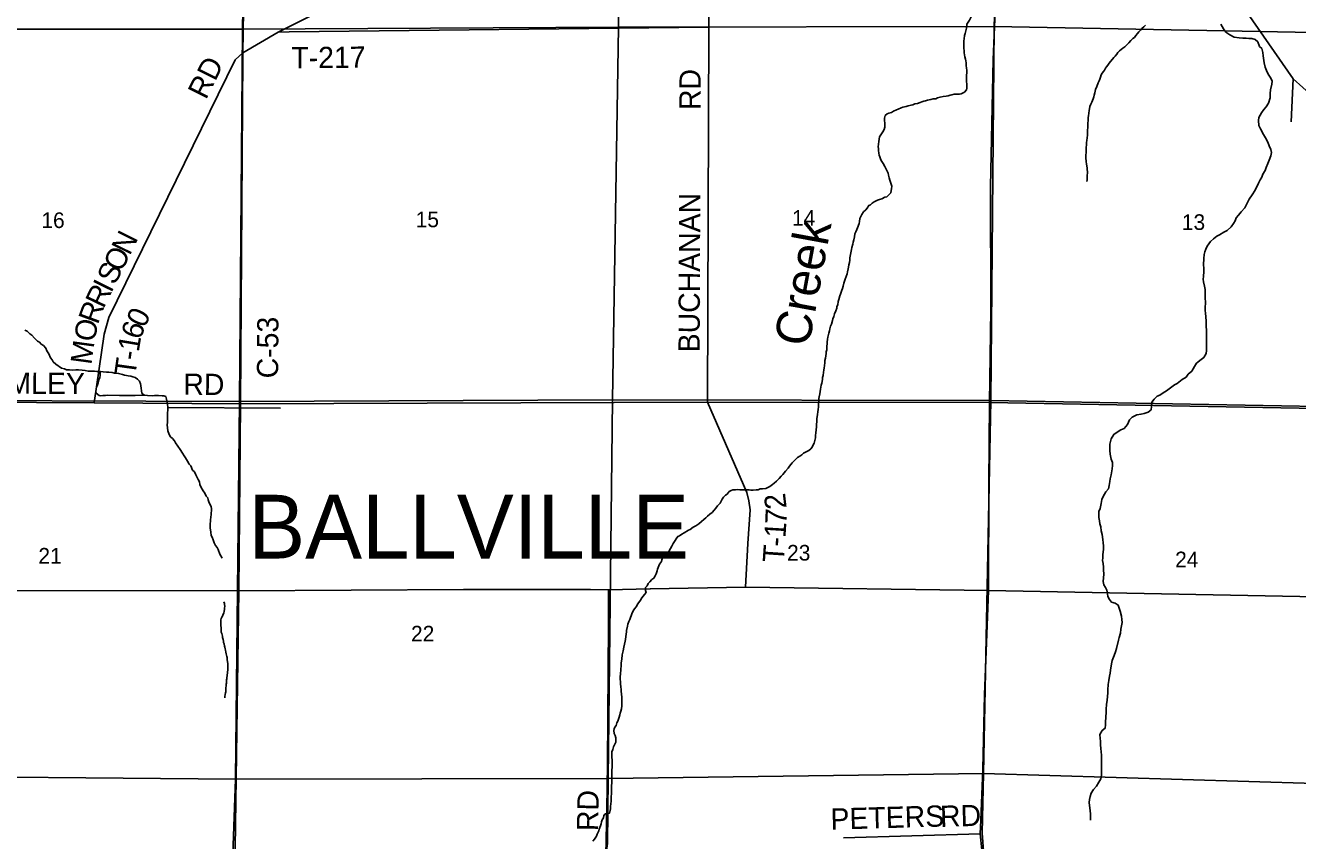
# Model space of a CAD drawing. Extents: x 1588073 to 2013523, y 1090242 to 1357120.
# Drawn here: x 1792263 to 1810221, y 1196224 to 1207738 of the extents above; entities that cross this region are included whole.
import ezdxf

# ---------------------------------------------------------------- set-up
doc = ezdxf.new("R2010")
doc.units = 0
for name, color, linetype in [('GM_X_County_Road', 7, 'Continuous'), ('GM_X_County_Road_Text', 7, 'Continuous'), ('GM_X_Minor_River', 7, 'Continuous'), ('GM_X_Minor_River_Text', 7, 'Continuous'), ('GM_X_Section', 7, 'Continuous'), ('GM_X_Section_Text', 7, 'Continuous'), ('GM_X_Township_Road', 7, 'Continuous'), ('GM_X_Township_Road_Text', 7, 'Continuous'), ('GM_X_Township_Text', 7, 'Continuous')]:
    doc.layers.add(name, color=color, linetype=linetype)

msp = doc.modelspace()

# ---------------------------------------------------------------- linework, layer by layer
at = {"layer": 'GM_X_County_Road'}
for points in [[(1795333, 1207349), (1795830, 1207644), (1797183, 1208323), (1797604, 1208525), (1797834, 1208664), (1798400, 1209058), (1798638, 1209255), (1798934, 1209605), (1798949, 1209639), (1799001, 1209662), (1799033, 1209663), (1799107, 1209676), (1799130, 1209682), (1799174, 1209695), (1799204, 1209711), (1799235, 1209722), (1799249, 1209738), (1799259, 1209762), (1799266, 1209792), (1799559, 1210457)], [(1795333, 1207349), (1795365, 1209422), (1795379, 1210300)], [(1805872, 1202411), (1805872, 1202411), (1805893, 1203722), (1805887, 1205465), (1805924, 1207253), (1806002, 1209227), (1806032, 1210336)], [(1809295, 1210345), (1809276, 1209878), (1809293, 1209198), (1809329, 1208588), (1809345, 1208329), (1809399, 1208082), (1810159, 1206985), (1810707, 1206492), (1811615, 1205772)], [(1795333, 1207297), (1795333, 1207349)], [(1795276, 1199752), (1795276, 1199752), (1795300, 1202393), (1795333, 1207297)], [(1805860, 1199754), (1805864, 1201256), (1805872, 1202411)], [(1801084, 1199778), (1802429, 1199802), (1805860, 1199754), (1811473, 1199649)], [(1788648, 1199763), (1795276, 1199752)], [(1794753, 1186887), (1794888, 1189566), (1794968, 1190759), (1795071, 1192266), (1795223, 1196118), (1795276, 1199752)], [(1795276, 1199752), (1798445, 1199768), (1800241, 1199769), (1800492, 1199767), (1801084, 1199778), (1801084, 1199778)], [(1805907, 1192205), (1805903, 1192713), (1805892, 1193545), (1805889, 1194205), (1805879, 1194801), (1805789, 1195868), (1805742, 1196318), (1805750, 1196512), (1805779, 1197232), (1805804, 1198282), (1805860, 1199754)]]:
    msp.add_lwpolyline(points, dxfattribs=at)
at = {"layer": 'GM_X_Minor_River'}
for points in [[(1806031, 1208543), (1806025, 1208507), (1806010, 1208427), (1806003, 1208393), (1805997, 1208353), (1805994, 1208325), (1805954, 1208305), (1805918, 1208321), (1805888, 1208338), (1805862, 1208306), (1805833, 1208246), (1805805, 1208210), (1805770, 1208151), (1805742, 1208099), (1805721, 1208067), (1805711, 1208033), (1805670, 1207973), (1805654, 1207945), (1805635, 1207918), (1805607, 1207850), (1805588, 1207812), (1805570, 1207784), (1805553, 1207756), (1805549, 1207700)], [(1808075, 1207743), (1808050, 1207717), (1808022, 1207694), (1808002, 1207672), (1807982, 1207646), (1807961, 1207624), (1807937, 1207596), (1807921, 1207569), (1807898, 1207555), (1807868, 1207523), (1807840, 1207491), (1807817, 1207469), (1807783, 1207434), (1807755, 1207416), (1807710, 1207380), (1807684, 1207355), (1807668, 1207331), (1807647, 1207305), (1807627, 1207283), (1807609, 1207261), (1807582, 1207227), (1807564, 1207206), (1807542, 1207178), (1807523, 1207154), (1807511, 1207132), (1807497, 1207108), (1807482, 1207086), (1807464, 1207064), (1807450, 1207042), (1807439, 1207005), (1807431, 1206981), (1807419, 1206953), (1807407, 1206929), (1807390, 1206875), (1807371, 1206833), (1807363, 1206807), (1807359, 1206785), (1807351, 1206753), (1807344, 1206729), (1807336, 1206703), (1807315, 1206655), (1807301, 1206627), (1807291, 1206591), (1807282, 1206561), (1807278, 1206535), (1807273, 1206497), (1807269, 1206463), (1807267, 1206437), (1807264, 1206395), (1807262, 1206357), (1807260, 1206329), (1807258, 1206227), (1807256, 1206187), (1807253, 1206151), (1807247, 1206113), (1807243, 1206083), (1807240, 1206051), (1807238, 1206015), (1807235, 1205977), (1807235, 1205941), (1807233, 1205907), (1807232, 1205868), (1807236, 1205816), (1807243, 1205780), (1807247, 1205754), (1807251, 1205722), (1807252, 1205700), (1807256, 1205676), (1807256, 1205650), (1807253, 1205624), (1807251, 1205586)], [(1809136, 1207758), (1809174, 1207689), (1809207, 1207643), (1809263, 1207606), (1809327, 1207571), (1809397, 1207563), (1809451, 1207560), (1809495, 1207558), (1809533, 1207555), (1809577, 1207553), (1809623, 1207538), (1809660, 1207504), (1809682, 1207441), (1809719, 1207411), (1809731, 1207357), (1809738, 1207309), (1809751, 1207210), (1809766, 1207150), (1809794, 1207077), (1809817, 1207035), (1809843, 1206991), (1809864, 1206950), (1809858, 1206906), (1809839, 1206827), (1809836, 1206776), (1809834, 1206716), (1809809, 1206642), (1809778, 1206589), (1809746, 1206551), (1809713, 1206501), (1809676, 1206437), (1809670, 1206395), (1809677, 1206323), (1809700, 1206275), (1809742, 1206196), (1809769, 1206148), (1809802, 1206087), (1809820, 1206037), (1809845, 1205983), (1809853, 1205945), (1809842, 1205895), (1809820, 1205837), (1809801, 1205787), (1809778, 1205733), (1809762, 1205687), (1809731, 1205635), (1809715, 1205595), (1809692, 1205556), (1809668, 1205512), (1809622, 1205410), (1809580, 1205344), (1809539, 1205285), (1809500, 1205207), (1809477, 1205161), (1809425, 1205105), (1809388, 1205058), (1809354, 1205020), (1809339, 1204980), (1809319, 1204938), (1809284, 1204891), (1809227, 1204839), (1809179, 1204816), (1809119, 1204780), (1809080, 1204762), (1809036, 1204723), (1808993, 1204685), (1808946, 1204618), (1808928, 1204578), (1808913, 1204540), (1808905, 1204502), (1808898, 1204446), (1808895, 1204354), (1808897, 1204308), (1808900, 1204261), (1808895, 1204191), (1808889, 1204153), (1808895, 1204115), (1808906, 1204055), (1808919, 1204007), (1808918, 1203888), (1808921, 1203824), (1808918, 1203750), (1808918, 1203710), (1808922, 1203672), (1808927, 1203624), (1808930, 1203562), (1808933, 1203481)], [(1805549, 1207700), (1805528, 1207624), (1805521, 1207594), (1805513, 1207548), (1805509, 1207522), (1805508, 1207490), (1805510, 1207464), (1805510, 1207422), (1805515, 1207374), (1805517, 1207350), (1805524, 1207294), (1805534, 1207261), (1805537, 1207237), (1805541, 1207209), (1805545, 1207165), (1805546, 1207139), (1805552, 1207101), (1805552, 1207069), (1805549, 1207033), (1805548, 1206943), (1805552, 1206913), (1805553, 1206882), (1805551, 1206852), (1805549, 1206828), (1805518, 1206795), (1805474, 1206773), (1805450, 1206769), (1805404, 1206768), (1805376, 1206766), (1805342, 1206758), (1805318, 1206751), (1805291, 1206743), (1805263, 1206739), (1805219, 1206732), (1805175, 1206726), (1805139, 1206717), (1805113, 1206703), (1805079, 1206699), (1805043, 1206692), (1804998, 1206680), (1804970, 1206674), (1804946, 1206666), (1804918, 1206657), (1804894, 1206651), (1804856, 1206637), (1804817, 1206630), (1804791, 1206618), (1804765, 1206612), (1804725, 1206601), (1804695, 1206593), (1804651, 1206581), (1804627, 1206574), (1804584, 1206554), (1804558, 1206546), (1804518, 1206525), (1804488, 1206509), (1804453, 1206497), (1804429, 1206488), (1804399, 1206464), (1804391, 1206426), (1804388, 1206394), (1804394, 1206356), (1804393, 1206302), (1804387, 1206270), (1804366, 1206234), (1804338, 1206194), (1804321, 1206162), (1804315, 1206132), (1804311, 1206098), (1804306, 1206060), (1804302, 1206024), (1804304, 1206000), (1804305, 1205970), (1804311, 1205932), (1804317, 1205904), (1804324, 1205880), (1804338, 1205841), (1804354, 1205817), (1804373, 1205789), (1804397, 1205747), (1804408, 1205716), (1804422, 1205690), (1804440, 1205650), (1804449, 1205622), (1804457, 1205586), (1804465, 1205551), (1804476, 1205523), (1804482, 1205495), (1804492, 1205467), (1804489, 1205431), (1804485, 1205405), (1804479, 1205375), (1804458, 1205349), (1804422, 1205317), (1804394, 1205310), (1804354, 1205290), (1804321, 1205280), (1804291, 1205271), (1804243, 1205247), (1804215, 1205229), (1804192, 1205206)], [(1807251, 1205586), (1807251, 1205556), (1807248, 1205532)], [(1804192, 1205206), (1804168, 1205194), (1804144, 1205158), (1804125, 1205132), (1804095, 1205104), (1804069, 1205069), (1804054, 1205041), (1804044, 1205011), (1804037, 1204967), (1804031, 1204941), (1804010, 1204881), (1804000, 1204853), (1803984, 1204823), (1803973, 1204793), (1803965, 1204751), (1803958, 1204711), (1803948, 1204677), (1803942, 1204647), (1803931, 1204603), (1803923, 1204571), (1803914, 1204527), (1803910, 1204503), (1803903, 1204455), (1803901, 1204421), (1803895, 1204389), (1803888, 1204355), (1803880, 1204325), (1803876, 1204301), (1803867, 1204259), (1803861, 1204231), (1803850, 1204191), (1803834, 1204153), (1803824, 1204125), (1803817, 1204095), (1803809, 1204057), (1803796, 1204024), (1803790, 1203998), (1803771, 1203944), (1803759, 1203918), (1803746, 1203866), (1803736, 1203836), (1803730, 1203792), (1803719, 1203766), (1803715, 1203742), (1803703, 1203708), (1803684, 1203666), (1803676, 1203626), (1803661, 1203592), (1803657, 1203568), (1803640, 1203516), (1803630, 1203488), (1803620, 1203452), (1803613, 1203426), (1803603, 1203390), (1803590, 1203336), (1803584, 1203306), (1803579, 1203264), (1803579, 1203236), (1803577, 1203212), (1803574, 1203182), (1803574, 1203154), (1803568, 1203126), (1803566, 1203102), (1803561, 1203070), (1803555, 1203040), (1803550, 1203006), (1803546, 1202976), (1803542, 1202930), (1803539, 1202902), (1803533, 1202868), (1803528, 1202838), (1803524, 1202792), (1803516, 1202764), (1803513, 1202736), (1803507, 1202684), (1803498, 1202658), (1803492, 1202626), (1803486, 1202600), (1803477, 1202532), (1803468, 1202494), (1803464, 1202466), (1803462, 1202426), (1803459, 1202400), (1803459, 1202376), (1803457, 1202350), (1803452, 1202312), (1803448, 1202278), (1803444, 1202242), (1803439, 1202210), (1803435, 1202184), (1803434, 1202140), (1803430, 1202104), (1803428, 1202075), (1803425, 1202019), (1803421, 1201989), (1803418, 1201941), (1803416, 1201913), (1803409, 1201873), (1803397, 1201839), (1803385, 1201813), (1803368, 1201783)], [(1792254, 1203434), (1792286, 1203418), (1792327, 1203383), (1792353, 1203363), (1792389, 1203321), (1792431, 1203280), (1792460, 1203262), (1792486, 1203237), (1792516, 1203215), (1792550, 1203179), (1792566, 1203142), (1792591, 1203098), (1792617, 1203042), (1792638, 1203015), (1792654, 1202987), (1792694, 1202953), (1792770, 1202896), (1792816, 1202887), (1792844, 1202875), (1792886, 1202873), (1792922, 1202870), (1792974, 1202872), (1793014, 1202871), (1793062, 1202869), (1793106, 1202862), (1793148, 1202856), (1793174, 1202854), (1793204, 1202854), (1793238, 1202855), (1793272, 1202851), (1793324, 1202848), (1793358, 1202846), (1793405, 1202842), (1793441, 1202839), (1793485, 1202835), (1793521, 1202828), (1793577, 1202822), (1793631, 1202809), (1793659, 1202797), (1793689, 1202795), (1793715, 1202786), (1793751, 1202782), (1793781, 1202776), (1793813, 1202767), (1793843, 1202741), (1793872, 1202711), (1793888, 1202676), (1793894, 1202650), (1793897, 1202610), (1793899, 1202580), (1793905, 1202540), (1793945, 1202513), (1793985, 1202509), (1794057, 1202508), (1794083, 1202512), (1794141, 1202512), (1794191, 1202507), (1794217, 1202505)], [(1808933, 1203481), (1808935, 1203437), (1808936, 1203361), (1808936, 1203311), (1808937, 1203235), (1808936, 1203193), (1808934, 1203147), (1808931, 1203105), (1808900, 1203049), (1808860, 1203019), (1808797, 1202966), (1808767, 1202920), (1808728, 1202854), (1808679, 1202813), (1808647, 1202769), (1808591, 1202738), (1808522, 1202678), (1808483, 1202659), (1808409, 1202603), (1808370, 1202576), (1808326, 1202548), (1808278, 1202516), (1808239, 1202501), (1808197, 1202461), (1808166, 1202417), (1808158, 1202357), (1808153, 1202309), (1808111, 1202274), (1808054, 1202256), (1808012, 1202249), (1807952, 1202237), (1807887, 1202206), (1807851, 1202168), (1807820, 1202101), (1807773, 1202043), (1807727, 1202027), (1807675, 1201994), (1807630, 1201960), (1807590, 1201899), (1807573, 1201823), (1807572, 1201732), (1807577, 1201684), (1807592, 1201610), (1807608, 1201566), (1807611, 1201522), (1807605, 1201474), (1807588, 1201390), (1807575, 1201334), (1807573, 1201294), (1807562, 1201237), (1807551, 1201192), (1807517, 1201148), (1807478, 1201084), (1807458, 1201040), (1807447, 1200986), (1807434, 1200916), (1807414, 1200870), (1807415, 1200824), (1807417, 1200786), (1807426, 1200738), (1807432, 1200696), (1807443, 1200656), (1807451, 1200597), (1807464, 1200549), (1807471, 1200475), (1807479, 1200431), (1807482, 1200387), (1807480, 1200336), (1807473, 1200266), (1807472, 1200218), (1807470, 1200178), (1807475, 1200138), (1807481, 1200088), (1807484, 1200048), (1807488, 1199988), (1807483, 1199934), (1807478, 1199882), (1807486, 1199835), (1807512, 1199797), (1807529, 1199759), (1807537, 1199709), (1807544, 1199670), (1807566, 1199630), (1807597, 1199590), (1807645, 1199579), (1807687, 1199549), (1807718, 1199466), (1807735, 1199392), (1807741, 1199346), (1807744, 1199303), (1807727, 1199209), (1807721, 1199153), (1807704, 1199093), (1807695, 1199053), (1807666, 1198938), (1807653, 1198892), (1807633, 1198840), (1807606, 1198768), (1807595, 1198720), (1807582, 1198632), (1807574, 1198588)], [(1793317, 1202849), (1793318, 1202792), (1793312, 1202764), (1793301, 1202730), (1793289, 1202688), (1793280, 1202662), (1793268, 1202630), (1793260, 1202600), (1793256, 1202574), (1793259, 1202542), (1793303, 1202510), (1793329, 1202508), (1793355, 1202509), (1793395, 1202511), (1793423, 1202515)], [(1793423, 1202515), (1793590, 1202509), (1793814, 1202511), (1793949, 1202513)], [(1794217, 1202505), (1794243, 1202495), (1794255, 1202460), (1794262, 1202412), (1794270, 1202386), (1794272, 1202340), (1794270, 1202230), (1794270, 1202180), (1794267, 1202131), (1794265, 1202097), (1794269, 1202053), (1794274, 1202011), (1794294, 1201959), (1794312, 1201927), (1794339, 1201902), (1794367, 1201868), (1794381, 1201842), (1794414, 1201793), (1794446, 1201749), (1794478, 1201698), (1794505, 1201656), (1794523, 1201630), (1794549, 1201583), (1794576, 1201541), (1794600, 1201515), (1794622, 1201456), (1794651, 1201430), (1794667, 1201388), (1794700, 1201325), (1794720, 1201291), (1794726, 1201253), (1794743, 1201209), (1794771, 1201164), (1794797, 1201130), (1794812, 1201090), (1794838, 1201063), (1794844, 1201037), (1794854, 1201009), (1794865, 1200977), (1794883, 1200941), (1794891, 1200911), (1794884, 1200826), (1794880, 1200796), (1794877, 1200748), (1794873, 1200684), (1794872, 1200642), (1794880, 1200580), (1794887, 1200534), (1794897, 1200508), (1794911, 1200471), (1794928, 1200431), (1794948, 1200391), (1794968, 1200363), (1794983, 1200334), (1795009, 1200270), (1795023, 1200244), (1795038, 1200214)], [(1794279, 1202337), (1794279, 1202339), (1795862, 1202333)], [(1803368, 1201783), (1803352, 1201758), (1803324, 1201734), (1803277, 1201708), (1803249, 1201695), (1803221, 1201673), (1803195, 1201653), (1803164, 1201633), (1803136, 1201608), (1803110, 1201582), (1803089, 1201558), (1803049, 1201512), (1803032, 1201486), (1802992, 1201443), (1802955, 1201395), (1802933, 1201369), (1802903, 1201338), (1802864, 1201302), (1802832, 1201270), (1802807, 1201254), (1802771, 1201223), (1802743, 1201209), (1802715, 1201199), (1802669, 1201194), (1802634, 1201190), (1802608, 1201178), (1802578, 1201177), (1802534, 1201175), (1802502, 1201175), (1802476, 1201180), (1802410, 1201178), (1802372, 1201177), (1802346, 1201177), (1802318, 1201181), (1802288, 1201180), (1802250, 1201176), (1802224, 1201170), (1802199, 1201153), (1802169, 1201115), (1802145, 1201103), (1802118, 1201075), (1802098, 1201046), (1802069, 1200992), (1802035, 1200950), (1802007, 1200918), (1801986, 1200892), (1801956, 1200859), (1801925, 1200833), (1801891, 1200805), (1801867, 1200783), (1801838, 1200760), (1801808, 1200732), (1801768, 1200696), (1801725, 1200671), (1801691, 1200649), (1801649, 1200617), (1801622, 1200606), (1801562, 1200570), (1801530, 1200551), (1801495, 1200529), (1801471, 1200517), (1801451, 1200487), (1801437, 1200463), (1801408, 1200418), (1801388, 1200384), (1801371, 1200350), (1801351, 1200316), (1801312, 1200280), (1801290, 1200252), (1801258, 1200219), (1801245, 1200191), (1801241, 1200165), (1801216, 1200129), (1801206, 1200103), (1801186, 1200059), (1801179, 1200033), (1801165, 1199993), (1801152, 1199961), (1801132, 1199929), (1801108, 1199910), (1801079, 1199878), (1801055, 1199854), (1801041, 1199824), (1801018, 1199798), (1801014, 1199756), (1801024, 1199728), (1801001, 1199698), (1800985, 1199674), (1800965, 1199651), (1800944, 1199619), (1800906, 1199569), (1800883, 1199527), (1800859, 1199495), (1800842, 1199470), (1800822, 1199426), (1800795, 1199348), (1800781, 1199318), (1800768, 1199282), (1800760, 1199252), (1800747, 1199192), (1800747, 1199168)], [(1795062, 1199596), (1795072, 1199572), (1795074, 1199558), (1795076, 1199534), (1795073, 1199506), (1795071, 1199492), (1795067, 1199460), (1795063, 1199440), (1795050, 1199408), (1795044, 1199394), (1795036, 1199380), (1795024, 1199360), (1795022, 1199344), (1795021, 1199290), (1795023, 1199256), (1795025, 1199233), (1795024, 1199219), (1795026, 1199193), (1795028, 1199169), (1795034, 1199149), (1795043, 1199111), (1795047, 1199093), (1795053, 1199063), (1795061, 1199039), (1795061, 1199023), (1795066, 1199005), (1795072, 1198972), (1795078, 1198954), (1795084, 1198930), (1795088, 1198914), (1795093, 1198884), (1795095, 1198862), (1795105, 1198826), (1795109, 1198808), (1795112, 1198782), (1795114, 1198749), (1795118, 1198725), (1795119, 1198685), (1795119, 1198633), (1795117, 1198605), (1795114, 1198589), (1795112, 1198567), (1795110, 1198551), (1795106, 1198527), (1795104, 1198509), (1795101, 1198495), (1795101, 1198481), (1795099, 1198465), (1795099, 1198447), (1795097, 1198431), (1795097, 1198411), (1795092, 1198383), (1795092, 1198369), (1795090, 1198343), (1795090, 1198323), (1795088, 1198309), (1795083, 1198285), (1795079, 1198257), (1795079, 1198239)], [(1800747, 1199168), (1800741, 1199144), (1800734, 1199066), (1800727, 1199040), (1800719, 1199000), (1800710, 1198958), (1800700, 1198902), (1800689, 1198848), (1800680, 1198786), (1800674, 1198734), (1800672, 1198708), (1800669, 1198632), (1800662, 1198586), (1800660, 1198531), (1800659, 1198507), (1800663, 1198463), (1800665, 1198439), (1800666, 1198395), (1800672, 1198359), (1800675, 1198331), (1800679, 1198297), (1800682, 1198247), (1800684, 1198213), (1800683, 1198154), (1800681, 1198126), (1800676, 1198084), (1800670, 1198052), (1800660, 1198022), (1800653, 1197998), (1800643, 1197966), (1800633, 1197938), (1800624, 1197910), (1800610, 1197887), (1800600, 1197851), (1800583, 1197825), (1800575, 1197801), (1800571, 1197777), (1800576, 1197737), (1800588, 1197710), (1800596, 1197676), (1800599, 1197644), (1800597, 1197614), (1800579, 1197574), (1800564, 1197548), (1800556, 1197510), (1800543, 1197476), (1800539, 1197428), (1800543, 1197398), (1800548, 1197364), (1800546, 1197314), (1800545, 1197288), (1800547, 1197262), (1800543, 1197220), (1800542, 1197184), (1800540, 1197156), (1800541, 1197114), (1800540, 1197042), (1800538, 1196993), (1800535, 1196943), (1800535, 1196887), (1800532, 1196841), (1800532, 1196817), (1800530, 1196781), (1800525, 1196741), (1800523, 1196703), (1800520, 1196673), (1800518, 1196649), (1800506, 1196613), (1800473, 1196601), (1800449, 1196602), (1800427, 1196576), (1800421, 1196546), (1800404, 1196518), (1800396, 1196490), (1800390, 1196458), (1800379, 1196432), (1800363, 1196384), (1800357, 1196360), (1800336, 1196314), (1800324, 1196288), (1800295, 1196242), (1800273, 1196217)], [(1807574, 1198588), (1807567, 1198546), (1807557, 1198486), (1807546, 1198430), (1807543, 1198352), (1807543, 1198310), (1807532, 1198209), (1807525, 1198147), (1807518, 1198079), (1807518, 1198041), (1807515, 1197963), (1807510, 1197899), (1807512, 1197857), (1807503, 1197811), (1807461, 1197777), (1807430, 1197723), (1807433, 1197665), (1807439, 1197627), (1807440, 1197575), (1807444, 1197525), (1807453, 1197431), (1807454, 1197378), (1807452, 1197188), (1807453, 1197150), (1807443, 1197098), (1807416, 1197050), (1807382, 1196990), (1807339, 1196945), (1807306, 1196895), (1807294, 1196845), (1807283, 1196805), (1807281, 1196763), (1807284, 1196721), (1807293, 1196647), (1807299, 1196596), (1807298, 1196510)]]:
    msp.add_lwpolyline(points, dxfattribs=at)
at = {"layer": 'GM_X_Section'}
for points in [[(1800603, 1213325), (1800637, 1207714), (1795325, 1207684), (1795411, 1212636)], [(1795411, 1212636), (1795325, 1207684), (1790048, 1207686), (1790152, 1212698)]]:
    msp.add_lwpolyline(points, dxfattribs=at)
for points in [[(1806128, 1213321), (1805940, 1207725), (1800637, 1207714), (1800603, 1213325)], [(1811927, 1212905), (1811697, 1207746), (1811690, 1207616), (1805940, 1207725), (1806128, 1213321)], [(1800550, 1202450), (1795283, 1202427), (1795325, 1207684), (1800637, 1207714)], [(1805940, 1207725), (1805889, 1202441), (1800550, 1202450), (1800637, 1207714)], [(1811690, 1207616), (1811541, 1202510), (1811534, 1202334), (1805889, 1202441), (1805940, 1207725)], [(1790048, 1207686), (1795325, 1207684), (1795283, 1202427), (1789984, 1202444)], [(1789984, 1202444), (1795283, 1202427), (1795226, 1197093), (1789940, 1197137)], [(1800550, 1202450), (1800489, 1197099), (1795226, 1197093), (1795283, 1202427)], [(1805889, 1202441), (1805790, 1197171), (1800489, 1197099), (1800550, 1202450)], [(1811534, 1202334), (1811414, 1197264), (1811404, 1197002), (1805790, 1197171), (1805889, 1202441)], [(1789940, 1197137), (1795226, 1197093), (1795060, 1192280), (1795057, 1192252), (1789879, 1192059)], [(1805790, 1197171), (1805767, 1196330), (1805897, 1194649), (1805928, 1192229), (1800197, 1192243), (1800287, 1194883), (1800482, 1196183), (1800489, 1197099)], [(1811404, 1197002), (1811151, 1192271), (1811147, 1192223), (1805928, 1192229), (1805897, 1194649), (1805767, 1196330), (1805790, 1197171)], [(1795226, 1197093), (1800489, 1197099), (1800482, 1196183), (1800287, 1194883), (1800197, 1192243), (1795060, 1192280)]]:
    msp.add_lwpolyline(points, close=True, dxfattribs=at)
at = {"layer": 'GM_X_Township_Road'}
for points in [[(1801912, 1207714), (1801932, 1210125), (1801935, 1210465)], [(1795988, 1207646), (1801912, 1207714)], [(1801893, 1202418), (1801912, 1207714)], [(1795830, 1207644), (1795988, 1207646)], [(1793235, 1202406), (1793372, 1203379), (1793438, 1203611), (1795225, 1207252), (1795333, 1207349)], [(1810133, 1206377), (1810159, 1206985)], [(1788664, 1202433), (1789973, 1202425), (1793235, 1202406)], [(1793235, 1202406), (1795300, 1202393)], [(1795300, 1202393), (1801893, 1202418)], [(1801893, 1202418), (1805872, 1202411), (1811529, 1202310)], [(1802429, 1199802), (1802463, 1200422), (1802496, 1200896), (1802474, 1201021), (1802446, 1201140), (1801893, 1202418)], [(1800470, 1196661), (1800480, 1197306), (1800496, 1199282), (1800492, 1199767)], [(1800468, 1196558), (1800470, 1196660), (1800470, 1196661)], [(1800179, 1192225), (1800204, 1192934), (1800256, 1194297), (1800279, 1194867), (1800390, 1195657), (1800462, 1196147), (1800468, 1196556), (1800468, 1196558)], [(1803813, 1196262), (1805742, 1196318)]]:
    msp.add_lwpolyline(points, dxfattribs=at)

# ---------------------------------------------------------------- texts
at = {"layer": 'GM_X_County_Road_Text'}
msp.add_text('C-53', height=300, rotation=89.6571, dxfattribs=at).set_placement((1795830, 1202752))
at = {"layer": 'GM_X_Minor_River_Text'}
msp.add_text('Creek', height=500.2, rotation=79.537, dxfattribs=at).set_placement((1803320, 1203184))
at = {"layer": 'GM_X_Section_Text'}
for s, p in [('16', (1792488, 1204876)), ('15', (1797772, 1204887)), ('14', (1803085, 1204908)), ('13', (1808588, 1204849)), ('21', (1792446, 1200136)), ('23', (1803015, 1200179)), ('24', (1808493, 1200084)), ('22', (1797706, 1199036))]:
    msp.add_text(s, height=221, rotation=0, dxfattribs=at).set_placement(p)
at = {"layer": 'GM_X_Township_Road_Text'}
for s, rotation, p in [('T-217', 0.5619, (1796018, 1207131)), ('RD', 63.4341, (1794811, 1206679)), ('RD', 90, (1801795, 1206543)), ('BUCHANAN', 89.7573, (1801781, 1203120)), ('N', 63.7098, (1793734, 1204477)), ('O', 63.7078, (1793617, 1204240)), ('S', 63.7091, (1793527, 1204059)), ('I', 63.7177, (1793473, 1203948)), ('R', 64.2274, (1793366, 1203727)), ('R', 69.9789, (1793284, 1203503)), ('O', 78.9487, (1793237, 1203256)), ('0', 64.1297, (1793943, 1203453)), ('6', 71.7057, (1793889, 1203287)), ('M', 82.2199, (1793194, 1202937)), ('1', 80.5958, (1793862, 1203117)), ('T', 81.9769, (1793813, 1202775)), ('-', 81.7755, (1793845, 1202996)), ('GORMLEY', 359.5927, (1791094, 1202543)), ('RD', 359.5064, (1794491, 1202521)), ('2', 96.5328, (1803010, 1200921)), ('7', 87.5149, (1803004, 1200685)), ('1', 86.4772, (1802992, 1200494)), ('T', 86.1443, (1802969, 1200146)), ('-', 86.2227, (1802984, 1200370)), ('RD', 89.0303, (1800347, 1196356)), ('PETERS', 1.6433, (1803632, 1196377)), ('RD', 1.6433, (1805178, 1196416))]:
    msp.add_text(s, height=300, rotation=rotation, dxfattribs=at).set_placement(p)
at = {"layer": 'GM_X_Township_Text'}
msp.add_text('BALLVILLE', height=900, rotation=0, dxfattribs=at).set_placement((1795409, 1200208))

doc.saveas('drawing.dxf')
